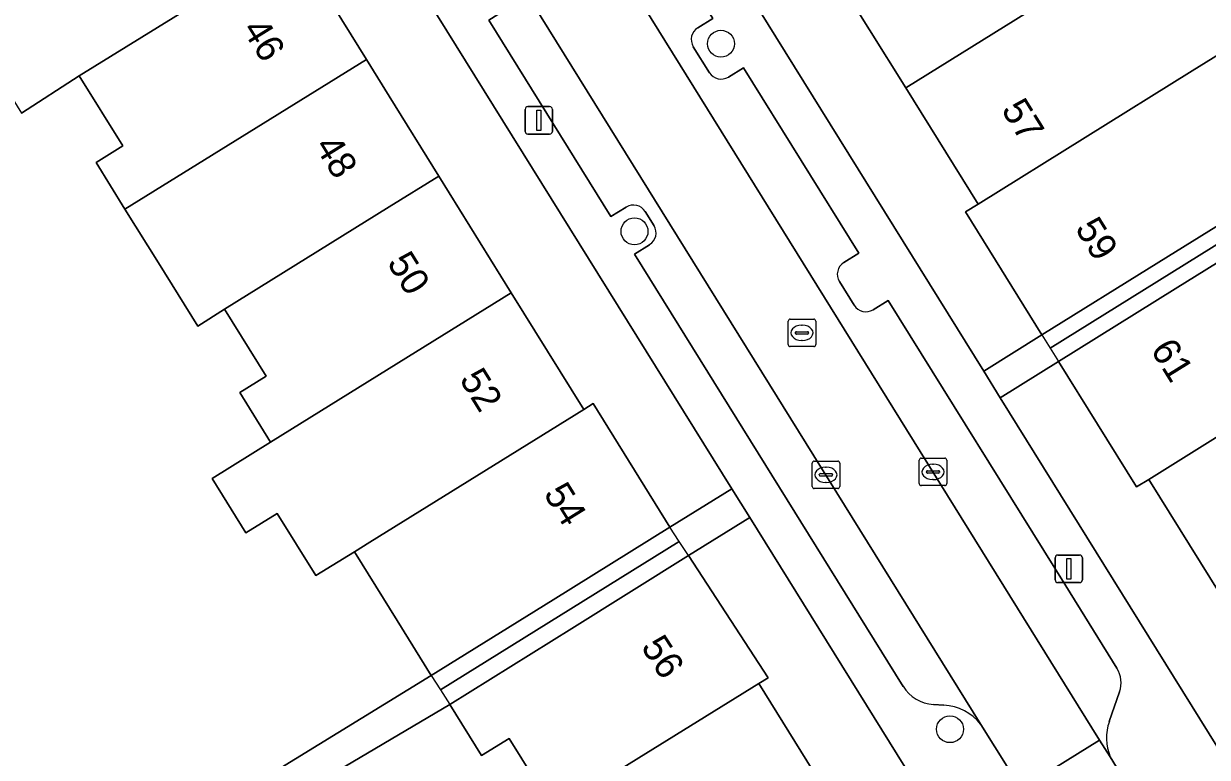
# Model space of a CAD drawing. Extents: x 159279 to 160377, y 384531 to 385888.
# Drawn here: x 159986.71 to 160029.74, y 385013.89 to 385040.57 of the extents above; entities that cross this region are included whole.
import ezdxf

# ---------------------------------------------------------------- set-up
doc = ezdxf.new("R2010")
doc.units = 0
for name, color, linetype in [('IMGEO_Boom', 7, 'Continuous'), ('IMGEO_Erf', 7, 'Continuous'), ('IMGEO_Kolk', 7, 'Continuous'), ('IMGEO_Lichtmast', 7, 'Continuous'), ('IMGEO_Pand', 7, 'Continuous'), ('IMGEO_Pand_nummerreeks', 7, 'Continuous'), ('IMGEO_Pand_overbouw', 7, 'Continuous'), ('IMGEO_Parkeervlak_open', 7, 'Continuous'), ('IMGEO_Rijbaan_lokaal_open', 7, 'Continuous'), ('IMGEO_Rioolput', 7, 'Continuous'), ('IMGEO_Voetpad_open', 7, 'Continuous')]:
    doc.layers.add(name, color=color, linetype=linetype)

msp = doc.modelspace()

# ---------------------------------------------------------------- linework, layer by layer
at = {"layer": 'IMGEO_Boom'}
for centre in [(160012.058, 385039.842), (160008.916, 385033.018), (160020.384, 385014.916)]:
    msp.add_circle(centre, 0.489, dxfattribs=at)
at = {"layer": 'IMGEO_Erf'}
for points in [[(159986.01, 385060.49), (159988.642, 385056.246), (159991.275, 385052.003), (159993.908, 385047.758), (159996.54, 385043.516), (159999.173, 385039.271), (160000, 385037.938), (160001.805, 385035.028), (160004.438, 385030.783), (160007.07, 385026.541), (160007.416, 385026.755), (160010.206, 385022.258), (160012.455, 385023.657), (160000, 385043.691), (159945.596, 385130.93)], [(159973.943, 385104.639), (160000, 385062.7), (160002.598, 385058.52), (160021.61, 385027.936), (160023.727, 385029.253), (160020.946, 385033.725), (160021.405, 385034.01), (160018.773, 385038.242), (160016.142, 385042.473), (160013.511, 385046.704), (160010.879, 385050.936), (160008.248, 385055.168), (160005.616, 385059.399), (160002.985, 385063.631), (160000.353, 385067.862), (160000, 385068.43), (159997.721, 385072.094), (159995.09, 385076.325), (159992.459, 385080.556), (159989.827, 385084.788), (159987.196, 385089.019), (159984.565, 385093.25), (159981.933, 385097.482), (159979.298, 385101.719)], [(159985.259, 385011.704), (159987.424, 385008.202), (160001.528, 385016.874), (160000.287, 385018.873), (159998.736, 385021.371), (159997.332, 385020.5), (159995.927, 385022.765), (159994.786, 385022.057), (159993.559, 385024.035), (159995.687, 385025.355), (159994.567, 385027.161), (159995.526, 385027.756), (159994.013, 385030.194), (159993.037, 385029.567), (159991.608, 385031.871), (159990.395, 385033.826), (159989.341, 385035.525), (159990.313, 385036.128), (159988.734, 385038.673), (159986.632, 385037.312)], [(160005.737, 385012.354), (160004.354, 385014.583), (160003.358, 385013.965), (160002.207, 385015.82), (159987.891, 385007.354)]]:
    msp.add_lwpolyline(points, dxfattribs=at)
for points in [[(160035.455, 385011.384), (160032.84, 385015.589), (160030.224, 385019.795), (160027.609, 385024), (160027.161, 385023.724), (160024.324, 385028.285), (160022.21, 385026.971), (160038.976, 385000), (160053.932, 384975.941), (160054.551, 384974.771), (160061.912, 384986.443), (160061.028, 384985.838), (160057.422, 384983.54), (160053.175, 384980.899), (160050.368, 384985.414), (160047.639, 384989.802), (160048.531, 384990.356), (160045.915, 384994.563), (160043.3, 384998.768), (160042.534, 385000), (160040.685, 385002.973), (160038.07, 385007.179)], [(160013.107, 385022.609), (160010.883, 385021.227), (160013.771, 385016.785), (160013.437, 385016.578), (160016.053, 385012.362), (160018.67, 385008.145), (160021.288, 385003.926), (160023.725, 385000), (160023.906, 384999.708), (160026.523, 384995.491), (160029.14, 384991.273), (160031.758, 384987.056), (160034.374, 384982.839), (160036.87, 384984.386), (160027.163, 385000)]]:
    msp.add_lwpolyline(points, close=True, dxfattribs=at)
at = {"layer": 'IMGEO_Kolk'}
for p, q in [((160015.375, 385023.74), (160015.375, 385024.592)), ((160015.45, 385024.666), (160016.302, 385024.666)), ((160016.376, 385024.592), (160016.376, 385023.74)), ((160019.266, 385023.846), (160019.266, 385024.698)), ((160019.341, 385024.772), (160020.193, 385024.772)), ((160020.267, 385024.698), (160020.267, 385023.846)), ((160015.634, 385024.16), (160015.634, 385024.172)), ((160015.677, 385024.209), (160016.075, 385024.209)), ((160015.863, 385024.446), (160015.888, 385024.446)), ((160016.118, 385024.172), (160016.118, 385024.16)), ((160019.525, 385024.266), (160019.525, 385024.278)), ((160019.963, 385024.229), (160019.565, 385024.229)), ((160019.568, 385024.315), (160019.966, 385024.315)), ((160019.754, 385024.552), (160019.779, 385024.552)), ((160020.009, 385024.278), (160020.009, 385024.266)), ((160016.072, 385024.123), (160015.674, 385024.123)), ((160015.886, 385023.886), (160015.861, 385023.886)), ((160020.193, 385023.772), (160019.341, 385023.772)), ((160019.777, 385023.992), (160019.752, 385023.992)), ((160016.302, 385023.666), (160015.45, 385023.666))]:
    msp.add_line(p, q, dxfattribs=at)
for points in [[(160015.375, 385023.74), (160015.375, 385024.592)], [(160015.45, 385024.666), (160016.302, 385024.666)], [(160016.376, 385024.592), (160016.376, 385023.74)], [(160019.266, 385023.846), (160019.266, 385024.698)], [(160019.341, 385024.772), (160020.193, 385024.772)], [(160020.267, 385024.698), (160020.267, 385023.846)], [(160020.193, 385023.772), (160019.341, 385023.772)], [(160016.302, 385023.666), (160015.45, 385023.666)]]:
    msp.add_lwpolyline(points, dxfattribs=at)
for centre, radius, start, end in [((160015.452, 385024.59), 0.0765, 91.552, 178.448), ((160015.452, 385024.59), 0.0765, 91.552, 178.448), ((160016.3, 385024.59), 0.0765, 1.552, 88.448), ((160016.3, 385024.59), 0.0765, 1.552, 88.448), ((160019.343, 385024.696), 0.0765, 91.552, 178.448), ((160019.343, 385024.696), 0.0765, 91.552, 178.448), ((160020.191, 385024.696), 0.0765, 1.552, 88.448), ((160020.191, 385024.696), 0.0765, 1.552, 88.448), ((160015.674, 385024.169), 0.0403, 85.8775, 175.7526), ((160015.671, 385024.159), 0.0366, 178.938, 274.7102), ((160016.075, 385024.166), 0.043, 264.8664, 352.4533), ((160016.079, 385024.171), 0.0386, 1.7309, 96.639), ((160019.565, 385024.275), 0.0403, 85.8775, 175.7526), ((160019.562, 385024.265), 0.0366, 178.938, 274.7102), ((160019.966, 385024.272), 0.043, 264.8664, 352.4533), ((160019.97, 385024.277), 0.0386, 1.7309, 96.639), ((160015.452, 385023.742), 0.0765, 181.552, 268.448), ((160015.452, 385023.742), 0.0765, 181.552, 268.448), ((160016.3, 385023.742), 0.0765, 271.552, 358.448), ((160016.3, 385023.742), 0.0765, 271.552, 358.448), ((160019.343, 385023.848), 0.0765, 181.552, 268.448), ((160019.343, 385023.848), 0.0765, 181.552, 268.448), ((160020.191, 385023.848), 0.0765, 271.552, 358.448), ((160020.191, 385023.848), 0.0765, 271.552, 358.448)]:
    msp.add_arc(centre, radius, start, end, dxfattribs=at)
for centre, major_axis, ratio, start_param, end_param in [((160015.862, 385024.166), (-0.387, 0.002), 0.722429, 4.712389, 7.853982), ((160015.887, 385024.166), (-0.39, 0.002), 0.717154, 1.570796, 4.712389), ((160019.753, 385024.272), (-0.387, 0.002), 0.722429, 4.712389, 7.853982), ((160019.778, 385024.272), (-0.39, 0.002), 0.717154, 1.570796, 4.712389)]:
    msp.add_ellipse(centre, major_axis=major_axis, ratio=ratio, start_param=start_param, end_param=end_param, dxfattribs=at)
at = {"layer": 'IMGEO_Lichtmast'}
for p, q in [((160005.041, 385037.556), (160005.831, 385037.556)), ((160005.831, 385037.556), (160005.041, 385037.556)), ((160004.941, 385036.656), (160004.941, 385037.456)), ((160004.941, 385037.456), (160004.941, 385036.656)), ((160005.931, 385037.456), (160005.931, 385036.656)), ((160005.931, 385036.656), (160005.931, 385037.456)), ((160005.831, 385036.556), (160005.041, 385036.556)), ((160005.041, 385036.556), (160005.831, 385036.556)), ((160024.206, 385020.348), (160024.206, 385021.148)), ((160024.206, 385021.148), (160024.206, 385020.348)), ((160024.306, 385021.248), (160025.096, 385021.248)), ((160025.096, 385021.248), (160024.306, 385021.248)), ((160025.196, 385021.148), (160025.196, 385020.348)), ((160025.196, 385020.348), (160025.196, 385021.148)), ((160025.096, 385020.248), (160024.306, 385020.248)), ((160024.306, 385020.248), (160025.096, 385020.248))]:
    msp.add_line(p, q, dxfattribs=at)
for points in [[(160005.361, 385037.431), (160005.511, 385037.431), (160005.511, 385036.681), (160005.361, 385036.681), (160005.361, 385037.431)], [(160024.626, 385021.123), (160024.776, 385021.123), (160024.776, 385020.373), (160024.626, 385020.373), (160024.626, 385021.123)]]:
    msp.add_lwpolyline(points, dxfattribs=at)
for centre, start, end in [((160005.041, 385037.456), 90, 180), ((160005.041, 385037.456), 90, 180), ((160005.831, 385037.456), 0, 90), ((160005.831, 385037.456), 360, 90), ((160005.041, 385036.656), 180, 270), ((160005.041, 385036.656), 180, 270), ((160005.831, 385036.656), 270, 0), ((160005.831, 385036.656), 270, 0), ((160024.306, 385021.148), 90, 180), ((160024.306, 385021.148), 90, 180), ((160025.096, 385021.148), 0, 90), ((160025.096, 385021.148), 360, 90), ((160024.306, 385020.348), 180, 270), ((160024.306, 385020.348), 180, 270), ((160025.096, 385020.348), 270, 0), ((160025.096, 385020.348), 270, 0)]:
    msp.add_arc(centre, 0.1, start, end, dxfattribs=at)
at = {"layer": 'IMGEO_Pand'}
for points in [[(159983.975, 385041.597), (159986.632, 385037.312), (159988.734, 385038.673), (159996.54, 385043.516), (159993.908, 385047.758), (159985.062, 385042.271)], [(160016.142, 385042.473), (160018.773, 385038.242), (160027.571, 385043.713), (160026.439, 385045.533), (160025.47, 385044.931), (160023.971, 385047.341)], [(160031.383, 385040.217), (160029.971, 385042.487), (160030.491, 385042.81), (160029.272, 385044.771), (160027.571, 385043.713), (160018.773, 385038.242), (160021.405, 385034.01), (160029.191, 385038.853)], [(159988.734, 385038.673), (159990.313, 385036.128), (159989.341, 385035.525), (159990.395, 385033.826), (159999.173, 385039.271), (159996.54, 385043.516)], [(160035.051, 385035.607), (160034.728, 385036.127), (160033.441, 385038.196), (160032.864, 385037.837), (160031.383, 385040.217), (160029.191, 385038.853), (160021.405, 385034.01), (160020.946, 385033.725), (160023.727, 385029.253), (160027.974, 385031.894), (160032.572, 385034.753), (160032.876, 385034.272)], [(159991.608, 385031.871), (159993.037, 385029.567), (159994.013, 385030.194), (160000, 385033.908), (160001.805, 385035.028), (160000, 385037.938), (159999.173, 385039.271), (159990.395, 385033.826)], [(160036.471, 385029.532), (160034.036, 385033.447), (160036.08, 385034.718), (160035.648, 385035.413), (160033.643, 385034.079), (160033.179, 385033.791), (160028.571, 385030.926), (160024.324, 385028.285), (160027.161, 385023.724), (160027.609, 385024)], [(160000, 385028.03), (160004.438, 385030.783), (160001.805, 385035.028), (160000, 385033.908), (159994.013, 385030.194), (159995.526, 385027.756), (159994.567, 385027.161), (159995.687, 385025.355)], [(160007.07, 385026.541), (160004.438, 385030.783), (160000, 385028.03), (159995.687, 385025.355), (159993.559, 385024.035), (159994.786, 385022.057), (159995.927, 385022.765), (159997.332, 385020.5), (159998.736, 385021.371), (159999.294, 385021.717)], [(160037.792, 385027.407), (160036.471, 385029.532), (160027.609, 385024), (160030.224, 385019.795), (160039.096, 385025.31)], [(160010.206, 385022.258), (160007.416, 385026.755), (160007.07, 385026.541), (159999.294, 385021.717), (159998.736, 385021.371), (160000.287, 385018.873), (160001.528, 385016.874), (160005.958, 385019.623)], [(160013.437, 385016.578), (160013.771, 385016.785), (160010.883, 385021.227), (160006.64, 385018.583), (160002.207, 385015.82), (160003.358, 385013.965), (160004.354, 385014.583), (160005.737, 385012.354), (160005.984, 385011.956)], [(160016.053, 385012.362), (160013.437, 385016.578), (160005.984, 385011.956), (160005.575, 385011.702), (160006.934, 385009.512), (160005.97, 385008.914), (160007.228, 385006.886)]]:
    msp.add_lwpolyline(points, close=True, dxfattribs=at)
at = {"layer": 'IMGEO_Pand_overbouw'}
for points in [[(160023.727, 385029.253), (160024.026, 385028.769), (160032.876, 385034.272), (160032.572, 385034.753), (160027.974, 385031.894)], [(160024.324, 385028.285), (160028.571, 385030.926), (160033.179, 385033.791), (160032.876, 385034.272), (160024.026, 385028.769)], [(160001.528, 385016.874), (160001.868, 385016.347), (160010.545, 385021.743), (160010.206, 385022.258), (160005.958, 385019.623)], [(160002.207, 385015.82), (160006.64, 385018.583), (160010.883, 385021.227), (160010.545, 385021.743), (160001.868, 385016.347)]]:
    msp.add_lwpolyline(points, close=True, dxfattribs=at)
at = {"layer": 'IMGEO_Parkeervlak_open'}
for points in [[(159989.902, 385072.36), (159990.522, 385071.361), (160025.818, 385014.518), (160026.212, 385013.913)], [(160021.503, 385015.093), (159987.649, 385069.578), (159987.08, 385070.496)], [(160011.216, 385040.423), (160011.763, 385040.762), (160005.691, 385050.526), (160002.33, 385055.948), (160001.781, 385055.608)], [(160004.173, 385041.05), (160003.615, 385040.703), (160008.059, 385033.554), (160008.618, 385033.901)], [(160011.642, 385038.789), (160011.054, 385039.734)], [(160016.525, 385031.887), (160017.072, 385032.226), (160012.879, 385038.968), (160012.33, 385038.628)], [(160009.306, 385033.741), (160009.628, 385033.223)], [(160009.467, 385032.535), (160008.911, 385032.189), (160018.677, 385016.475)], [(160016.902, 385030.332), (160016.363, 385031.198)], [(160026.452, 385017.13), (160024.594, 385020.132), (160018.139, 385030.511), (160017.589, 385030.171)], [(160026.176, 385015.198), (160026.548, 385016.278)], [(160019.782, 385015.817), (160020.162, 385015.794)]]:
    msp.add_lwpolyline(points, dxfattribs=at)
for centre, radius, start, end in [((160011.479, 385039.998), 0.5, 121.6904, 211.8471), ((160012.067, 385039.056), 0.502, 212.1179, 301.5404), ((160008.882, 385033.479), 0.498, 31.779, 122.0372), ((160009.203, 385032.96), 0.5, 301.848, 31.8103), ((160016.788, 385031.462), 0.5, 121.6904, 211.8471), ((160017.327, 385030.597), 0.501, 212.0121, 301.6092), ((160025.603, 385016.603), 0.999, 341.0244, 31.8331), ((160019.862, 385017.209), 1.394, 211.7561, 266.6985), ((160020.052, 385013.951), 1.846, 38.209, 86.5949), ((160027.783, 385014.6), 1.714, 159.5857, 203.6238)]:
    msp.add_arc(centre, radius, start, end, dxfattribs=at)
at = {"layer": 'IMGEO_Rijbaan_lokaal_open'}
for points in [[(159990.522, 385071.361), (159987.649, 385069.578), (160021.503, 385015.093), (160022.974, 385012.749), (160025.818, 385014.518)], [(160025.818, 385014.518), (160022.974, 385012.749), (160025.016, 385009.463), (160027.858, 385011.23), (160027.358, 385012.029), (160026.212, 385013.913)]]:
    msp.add_lwpolyline(points, close=True, dxfattribs=at)
at = {"layer": 'IMGEO_Rioolput'}
for p, q in [((160014.503, 385028.902), (160014.503, 385029.754)), ((160014.578, 385029.828), (160015.43, 385029.828)), ((160015.504, 385029.754), (160015.504, 385028.902)), ((160014.762, 385029.322), (160014.762, 385029.334)), ((160014.805, 385029.371), (160015.203, 385029.371)), ((160014.991, 385029.608), (160015.016, 385029.608)), ((160015.246, 385029.334), (160015.246, 385029.322)), ((160015.2, 385029.285), (160014.802, 385029.285)), ((160015.014, 385029.048), (160014.989, 385029.048)), ((160015.43, 385028.828), (160014.578, 385028.828))]:
    msp.add_line(p, q, dxfattribs=at)
for points in [[(160014.503, 385028.902), (160014.503, 385029.754)], [(160014.578, 385029.828), (160015.43, 385029.828)], [(160015.504, 385029.754), (160015.504, 385028.902)], [(160015.43, 385028.828), (160014.578, 385028.828)]]:
    msp.add_lwpolyline(points, dxfattribs=at)
for centre, radius, start, end in [((160014.58, 385029.752), 0.0765, 91.552, 178.448), ((160014.58, 385029.752), 0.0765, 91.552, 178.448), ((160015.428, 385029.752), 0.0765, 1.552, 88.448), ((160015.428, 385029.752), 0.0765, 1.552, 88.448), ((160014.802, 385029.331), 0.0403, 85.8775, 175.7526), ((160014.799, 385029.321), 0.0366, 178.938, 274.7102), ((160015.203, 385029.328), 0.043, 264.8664, 352.4533), ((160015.207, 385029.333), 0.0386, 1.7309, 96.639), ((160014.58, 385028.904), 0.0765, 181.552, 268.448), ((160014.58, 385028.904), 0.0765, 181.552, 268.448), ((160015.428, 385028.904), 0.0765, 271.552, 358.448), ((160015.428, 385028.904), 0.0765, 271.552, 358.448)]:
    msp.add_arc(centre, radius, start, end, dxfattribs=at)
for centre, major_axis, ratio, start_param, end_param in [((160014.99, 385029.328), (-0.387, 0.002), 0.722429, 4.712389, 7.853982), ((160015.015, 385029.328), (-0.39, 0.002), 0.717154, 1.570796, 4.712389)]:
    msp.add_ellipse(centre, major_axis=major_axis, ratio=ratio, start_param=start_param, end_param=end_param, dxfattribs=at)
at = {"layer": 'IMGEO_Voetpad_open'}
for points in [[(159923.113, 385158.232), (159923.84, 385157.774), (159932.885, 385151.513), (159935.68, 385146.963), (159938.207, 385142.813), (159938.747, 385141.945), (159938.851, 385141.777), (159943.285, 385134.642), (159945.596, 385130.93), (160000, 385043.691), (160012.455, 385023.657), (160013.107, 385022.609), (160027.163, 385000), (160036.87, 384984.386), (160039.627, 384979.943), (160043.41, 384973.848), (160043.704, 384973.374), (160044.203, 384973.33), (160044.02, 384972.864), (160044.68, 384971.801), (160047.481, 384973.51), (160045.525, 384976.659), (160041.541, 384982.866), (160041.435, 384983.037)], [(160046.86, 384982.937), (160047.407, 384983.276), (160050.099, 384979.114), (160051.035, 384977.568), (160052.331, 384975.491), (160052.561, 384975.122), (160053.932, 384975.941), (160038.976, 385000), (160022.21, 385026.971), (160021.61, 385027.936), (160002.598, 385058.52)], [(160001.781, 385055.608), (160002.33, 385055.948), (160005.691, 385050.526), (160011.763, 385040.762), (160011.216, 385040.423)], [(160008.618, 385033.901), (160008.059, 385033.554), (160003.615, 385040.703), (160004.173, 385041.05)], [(160011.054, 385039.734), (160011.642, 385038.789)], [(160012.33, 385038.628), (160012.879, 385038.968), (160017.072, 385032.226), (160016.525, 385031.887)], [(160032.572, 385034.753), (160027.974, 385031.894), (160023.727, 385029.253), (160021.61, 385027.936), (160022.21, 385026.971), (160024.324, 385028.285), (160028.571, 385030.926), (160033.179, 385033.791)], [(160009.628, 385033.223), (160009.306, 385033.741)], [(160018.677, 385016.475), (160008.911, 385032.189), (160009.467, 385032.535)], [(160016.363, 385031.198), (160016.902, 385030.332)], [(160017.589, 385030.171), (160018.139, 385030.511), (160024.594, 385020.132), (160026.452, 385017.13)], [(159987.891, 385007.354), (160002.207, 385015.82), (160006.64, 385018.583), (160010.883, 385021.227), (160013.107, 385022.609), (160012.455, 385023.657), (160010.206, 385022.258), (160005.958, 385019.623), (160001.528, 385016.874), (159987.424, 385008.202)], [(160026.548, 385016.278), (160026.176, 385015.198)], [(160020.162, 385015.794), (160019.782, 385015.817)], [(160026.084, 385007.744), (160025.016, 385009.463), (160022.974, 385012.749), (160021.503, 385015.093)], [(160026.212, 385013.913), (160027.358, 385012.029)]]:
    msp.add_lwpolyline(points, dxfattribs=at)
for centre, radius, start, end in [((160011.479, 385039.998), 0.5, 121.6904, 211.8471), ((160012.067, 385039.056), 0.502, 212.1179, 301.5404), ((160008.882, 385033.479), 0.498, 31.779, 122.0372), ((160009.203, 385032.96), 0.5, 301.848, 31.8103), ((160016.788, 385031.462), 0.5, 121.6904, 211.8471), ((160017.327, 385030.597), 0.501, 212.0121, 301.6092), ((160025.603, 385016.603), 0.999, 341.0244, 31.8331), ((160019.862, 385017.209), 1.394, 211.7561, 266.6985), ((160020.052, 385013.951), 1.846, 38.209, 86.5949), ((160027.783, 385014.6), 1.714, 159.5857, 203.6238)]:
    msp.add_arc(centre, radius, start, end, dxfattribs=at)

# ---------------------------------------------------------------- texts
at = {"layer": 'IMGEO_Pand_nummerreeks'}
for s, rotation, p in [('46', 301.8128, (159994.633, 385040.366)), ('57', 301.862, (160022.226, 385037.443)), ('48', 301.8235, (159997.268, 385036.119)), ('59', 301.862, (160024.909, 385033.127)), ('50', 301.8129, (159999.9, 385031.877)), ('61', 301.862, (160027.652, 385028.715)), ('52', 301.8104, (160002.53, 385027.639)), ('54', 301.8161, (160005.589, 385023.48)), ('56', 303.0308, (160009.127, 385017.91))]:
    msp.add_text(s, height=1, rotation=rotation, dxfattribs=at).set_placement(p)

doc.saveas('drawing.dxf')
